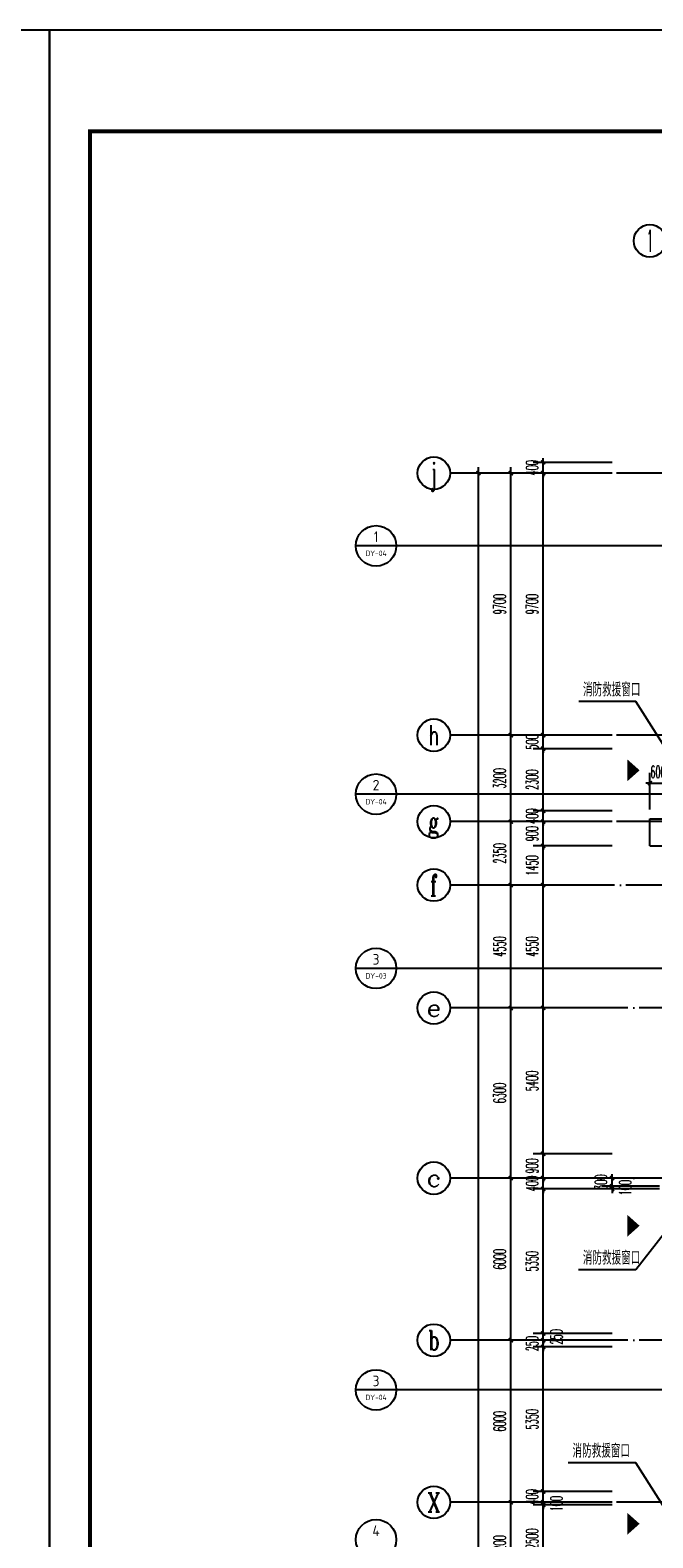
# Model space of a CAD drawing. Extents: x 1779708 to 7299578, y -1121471 to 88434.
# Tile 436 of 656: x 4677972 to 4701026, y -962260 to -906442. Entities that reach past the tile are written whole.
import ezdxf
from ezdxf.enums import TextEntityAlignment as Align

# ---------------------------------------------------------------- set-up
doc = ezdxf.new("R2010")
doc.units = 0
doc.header["$LTSCALE"] = 1000
doc.header["$MEASUREMENT"] = 0
doc.linetypes.add('DOTE', pattern=[2.42, 2, -0.2, 0.02, -0.2])
doc.layers.get('0').update_dxf_attribs({"linetype": 'CONTINUOUS'})
doc.layers.get('Defpoints').update_dxf_attribs({"linetype": 'CONTINUOUS'})
for name, color, linetype in [('AXIS', 3, 'CONTINUOUS'), ('AXIS_TEXT', 7, 'CONTINUOUS'), ('DIM_IDEN', 3, 'CONTINUOUS'), ('DIM_LEAD', 3, 'CONTINUOUS'), ('DOTE', 1, 'DOTE'), ('GGSignatureLayer', 7, 'CONTINUOUS'), ('PUB_DIM', 3, 'CONTINUOUS'), ('PUB_TEXT', 7, 'CONTINUOUS'), ('PUB_TITLE', 4, 'CONTINUOUS'), ('WALL', 255, 'CONTINUOUS'), ('修改', 6, 'CONTINUOUS')]:
    doc.layers.add(name, color=color, linetype=linetype)
doc.styles.add('_TCH_AXIS', font='COMPLEX', dxfattribs={"bigfont": 'GBCBIG'})
doc.styles.add('_TCH_DIM', font='SIMPLEX.shx', dxfattribs={"width": 0.7, "bigfont": 'GBCBIG.shx'})
doc.styles.add('_TCH_DIM_T3', font='SIMPLEX.shx', dxfattribs={"width": 0.494118, "bigfont": 'GBCBIG.shx'})
doc.styles.add('COMPLEX', font='COMPLEX')
doc.styles.get("Standard").update_dxf_attribs({"font": 'GBENOR', "bigfont": 'GBCBIG'})
doc.dimstyles.new('_TCH_ARCH&&150', dxfattribs={"dimtxt": 446.25, "dimasz": 150, "dimexe": 375, "dimexo": 450, "dimgap": 189.375, "dimtad": 1, "dimdec": 0, "dimzin": 0, "dimdsep": 46, "dimtxsty": '_TCH_DIM_T3', "dimblk": 'ARCHTICK', "dimcen": 0.09, "dimdle": 225, "dimclrt": 7, "dimazin": 2, "dimtfac": 1, "dimtdec": 0, "dimtix": 1, "dimtmove": 2, "dimatfit": 3, "dimfxl": 250, "dimtolj": 1, "dimtzin": 0, "dimarcsym": 0})

# ---------------------------------------------------------------- blocks, each defined once
blk = doc.blocks.new('A$C36B43F05')
at = {"layer": 'PUB_TITLE'}
blk.add_lwpolyline([(0, 0), (126150, 0), (126150, 178350), (0, 178350)], close=True, dxfattribs=at)
at = {"layer": 'PUB_TITLE', "const_width": 150}
blk.add_lwpolyline([(1500, 1500), (124650, 1500), (124650, 174600), (1500, 174600)], close=True, dxfattribs=at)
blk = doc.blocks.new('_AXISO')
blk.add_circle((0, 0), 0.5)
at = {"layer": 'AXIS_TEXT', "style": 'COMPLEX', "width": 1.041667}
blk.add_attdef('A', text='', height=0.56, dxfattribs=at).set_placement((-0.25, -0.28), (0.25, -0.28), align=Align.FIT)
blk = doc.blocks.new('_ArchTick')
at = {"color": 0, "linetype": 'ByBlock', "const_width": 0.4}
blk.add_lwpolyline([(-0.5, -0.5), (0.5, 0.5)], dxfattribs=at)
blk = doc.blocks.new('*D6838')
at = {"layer": 'AXIS', "color": 0, "lineweight": -2, "transparency": 16777216}
for p, q in [((2250, 8975), (2250, 147425)), ((6750, 147200), (1875, 147200)), ((6750, 9200), (1875, 9200))]:
    blk.add_line(p, q, dxfattribs=at)
at = {"layer": 'Defpoints', "color": 0, "transparency": 16777216}
for p in [(2250, 147200), (7200, 147200), (7200, 9200)]:
    blk.add_point(p, dxfattribs=at)
at = {"layer": 'AXIS', "color": 0, "lineweight": -2, "transparency": 16777216, "xscale": 150, "yscale": 150, "zscale": 150}
for p, rotation in [((2250, 147200), 90), ((2250, 9200), 270)]:
    blk.add_blockref('_ArchTick', p, dxfattribs=dict(at, rotation=rotation))
at = {"layer": 'AXIS', "color": 7, "transparency": 16777216, "insert": (1838, 78200), "char_height": 446.2, "attachment_point": 5, "rotation": 90, "style": '_TCH_DIM_T3'}
blk.add_mtext('\\A1;138000', dxfattribs=at)
blk = doc.blocks.new('*D6856')
at = {"layer": 'AXIS', "color": 0, "lineweight": -2, "transparency": 16777216}
for p, q in [((6750, 109100), (3075, 109100)), ((3450, 105675), (3450, 109325)), ((6750, 105900), (3075, 105900))]:
    blk.add_line(p, q, dxfattribs=at)
at = {"layer": 'Defpoints', "color": 0, "transparency": 16777216}
for p in [(3450, 109100), (7200, 109100), (7200, 105900)]:
    blk.add_point(p, dxfattribs=at)
at = {"layer": 'AXIS', "color": 0, "lineweight": -2, "transparency": 16777216, "xscale": 150, "yscale": 150, "zscale": 150}
for p, rotation in [((3450, 109100), 90), ((3450, 105900), 270)]:
    blk.add_blockref('_ArchTick', p, dxfattribs=dict(at, rotation=rotation))
at = {"layer": 'AXIS', "color": 7, "transparency": 16777216, "insert": (3038, 107500), "char_height": 446.2, "attachment_point": 5, "rotation": 90, "style": '_TCH_DIM_T3'}
blk.add_mtext('\\A1;3200', dxfattribs=at)
blk = doc.blocks.new('*D6857')
at = {"layer": 'AXIS', "color": 0, "lineweight": -2, "transparency": 16777216}
for p, q in [((6750, 115100), (3075, 115100)), ((3450, 108875), (3450, 115325)), ((6750, 109100), (3075, 109100))]:
    blk.add_line(p, q, dxfattribs=at)
at = {"layer": 'Defpoints', "color": 0, "transparency": 16777216}
for p in [(3450, 115100), (7200, 115100), (7200, 109100)]:
    blk.add_point(p, dxfattribs=at)
at = {"layer": 'AXIS', "color": 0, "lineweight": -2, "transparency": 16777216, "xscale": 150, "yscale": 150, "zscale": 150}
for p, rotation in [((3450, 115100), 90), ((3450, 109100), 270)]:
    blk.add_blockref('_ArchTick', p, dxfattribs=dict(at, rotation=rotation))
at = {"layer": 'AXIS', "color": 7, "transparency": 16777216, "insert": (3038, 112100), "char_height": 446.2, "attachment_point": 5, "rotation": 90, "style": '_TCH_DIM_T3'}
blk.add_mtext('\\A1;6000', dxfattribs=at)
blk = doc.blocks.new('*D6858')
at = {"layer": 'AXIS', "color": 0, "lineweight": -2, "transparency": 16777216}
for p, q in [((3450, 114875), (3450, 121325)), ((6750, 121100), (3075, 121100)), ((6750, 115100), (3075, 115100))]:
    blk.add_line(p, q, dxfattribs=at)
at = {"layer": 'Defpoints', "color": 0, "transparency": 16777216}
for p in [(3450, 121100), (7200, 121100), (7200, 115100)]:
    blk.add_point(p, dxfattribs=at)
at = {"layer": 'AXIS', "color": 0, "lineweight": -2, "transparency": 16777216, "xscale": 150, "yscale": 150, "zscale": 150}
for p, rotation in [((3450, 121100), 90), ((3450, 115100), 270)]:
    blk.add_blockref('_ArchTick', p, dxfattribs=dict(at, rotation=rotation))
at = {"layer": 'AXIS', "color": 7, "transparency": 16777216, "insert": (3038, 118100), "char_height": 446.2, "attachment_point": 5, "rotation": 90, "style": '_TCH_DIM_T3'}
blk.add_mtext('\\A1;6000', dxfattribs=at)
blk = doc.blocks.new('*D6859')
at = {"layer": 'AXIS', "color": 0, "lineweight": -2, "transparency": 16777216}
for p, q in [((6750, 127400), (3075, 127400)), ((3450, 120875), (3450, 127625)), ((6750, 121100), (3075, 121100))]:
    blk.add_line(p, q, dxfattribs=at)
at = {"layer": 'Defpoints', "color": 0, "transparency": 16777216}
for p in [(3450, 127400), (7200, 127400), (7200, 121100)]:
    blk.add_point(p, dxfattribs=at)
at = {"layer": 'AXIS', "color": 0, "lineweight": -2, "transparency": 16777216, "xscale": 150, "yscale": 150, "zscale": 150}
for p, rotation in [((3450, 127400), 90), ((3450, 121100), 270)]:
    blk.add_blockref('_ArchTick', p, dxfattribs=dict(at, rotation=rotation))
at = {"layer": 'AXIS', "color": 7, "transparency": 16777216, "insert": (3038, 124250), "char_height": 446.2, "attachment_point": 5, "rotation": 90, "style": '_TCH_DIM_T3'}
blk.add_mtext('\\A1;6300', dxfattribs=at)
blk = doc.blocks.new('*D6860')
at = {"layer": 'AXIS', "color": 0, "lineweight": -2, "transparency": 16777216}
for p, q in [((6750, 131950), (3075, 131950)), ((3450, 127175), (3450, 132175)), ((6750, 127400), (3075, 127400))]:
    blk.add_line(p, q, dxfattribs=at)
at = {"layer": 'Defpoints', "color": 0, "transparency": 16777216}
for p in [(3450, 131950), (7200, 131950), (7200, 127400)]:
    blk.add_point(p, dxfattribs=at)
at = {"layer": 'AXIS', "color": 0, "lineweight": -2, "transparency": 16777216, "xscale": 150, "yscale": 150, "zscale": 150}
for p, rotation in [((3450, 131950), 90), ((3450, 127400), 270)]:
    blk.add_blockref('_ArchTick', p, dxfattribs=dict(at, rotation=rotation))
at = {"layer": 'AXIS', "color": 7, "transparency": 16777216, "insert": (3038, 129675), "char_height": 446.2, "attachment_point": 5, "rotation": 90, "style": '_TCH_DIM_T3'}
blk.add_mtext('\\A1;4550', dxfattribs=at)
blk = doc.blocks.new('*D6861')
at = {"layer": 'AXIS', "color": 0, "lineweight": -2, "transparency": 16777216}
for p, q in [((3450, 131725), (3450, 134525)), ((6750, 134300), (3075, 134300)), ((6750, 131950), (3075, 131950))]:
    blk.add_line(p, q, dxfattribs=at)
at = {"layer": 'Defpoints', "color": 0, "transparency": 16777216}
for p in [(3450, 134300), (7200, 134300), (7200, 131950)]:
    blk.add_point(p, dxfattribs=at)
at = {"layer": 'AXIS', "color": 0, "lineweight": -2, "transparency": 16777216, "xscale": 150, "yscale": 150, "zscale": 150}
for p, rotation in [((3450, 134300), 90), ((3450, 131950), 270)]:
    blk.add_blockref('_ArchTick', p, dxfattribs=dict(at, rotation=rotation))
at = {"layer": 'AXIS', "color": 7, "transparency": 16777216, "insert": (3038, 133125), "char_height": 446.2, "attachment_point": 5, "rotation": 90, "style": '_TCH_DIM_T3'}
blk.add_mtext('\\A1;2350', dxfattribs=at)
blk = doc.blocks.new('*D6862')
at = {"layer": 'AXIS', "color": 0, "lineweight": -2, "transparency": 16777216}
for p, q in [((6750, 137500), (3075, 137500)), ((3450, 134075), (3450, 137725)), ((6750, 134300), (3075, 134300))]:
    blk.add_line(p, q, dxfattribs=at)
at = {"layer": 'Defpoints', "color": 0, "transparency": 16777216}
for p in [(3450, 137500), (7200, 137500), (7200, 134300)]:
    blk.add_point(p, dxfattribs=at)
at = {"layer": 'AXIS', "color": 0, "lineweight": -2, "transparency": 16777216, "xscale": 150, "yscale": 150, "zscale": 150}
for p, rotation in [((3450, 137500), 90), ((3450, 134300), 270)]:
    blk.add_blockref('_ArchTick', p, dxfattribs=dict(at, rotation=rotation))
at = {"layer": 'AXIS', "color": 7, "transparency": 16777216, "insert": (3038, 135900), "char_height": 446.2, "attachment_point": 5, "rotation": 90, "style": '_TCH_DIM_T3'}
blk.add_mtext('\\A1;3200', dxfattribs=at)
blk = doc.blocks.new('*D6863')
at = {"layer": 'AXIS', "color": 0, "lineweight": -2, "transparency": 16777216}
for p, q in [((3450, 137275), (3450, 147425)), ((6750, 147200), (3075, 147200)), ((6750, 137500), (3075, 137500))]:
    blk.add_line(p, q, dxfattribs=at)
at = {"layer": 'Defpoints', "color": 0, "transparency": 16777216}
for p in [(3450, 147200), (7200, 147200), (7200, 137500)]:
    blk.add_point(p, dxfattribs=at)
at = {"layer": 'AXIS', "color": 0, "lineweight": -2, "transparency": 16777216, "xscale": 150, "yscale": 150, "zscale": 150}
for p, rotation in [((3450, 147200), 90), ((3450, 137500), 270)]:
    blk.add_blockref('_ArchTick', p, dxfattribs=dict(at, rotation=rotation))
at = {"layer": 'AXIS', "color": 7, "transparency": 16777216, "insert": (3038, 142350), "char_height": 446.2, "attachment_point": 5, "rotation": 90, "style": '_TCH_DIM_T3'}
blk.add_mtext('\\A1;9700', dxfattribs=at)
blk = doc.blocks.new('*D5550')
at = {"layer": 'Defpoints', "color": 0, "transparency": 16777216}
for p in [(4701517, -934317), (4700917, -935743), (4701517, -935743)]:
    blk.add_point(p, dxfattribs=at)
at = {"layer": 'PUB_DIM', "color": 0, "lineweight": -2, "transparency": 16777216}
for p, q in [((4700917, -934317), (4700767, -934317)), ((4700917, -935293), (4700917, -933942)), ((4700917, -934317), (4701517, -934317)), ((4701517, -935293), (4701517, -933942)), ((4701517, -934317), (4701667, -934317))]:
    blk.add_line(p, q, dxfattribs=at)
at = {"layer": 'PUB_DIM', "color": 0, "lineweight": -2, "transparency": 16777216, "xscale": 150, "yscale": 150, "zscale": 150}
blk.add_blockref('_ArchTick', (4700917, -934317), dxfattribs=at)
at = {"layer": 'PUB_DIM', "color": 0, "lineweight": -2, "transparency": 16777216, "xscale": 150, "yscale": 150, "zscale": 150, "rotation": 180}
blk.add_blockref('_ArchTick', (4701517, -934317), dxfattribs=at)
at = {"layer": 'PUB_DIM', "color": 7, "transparency": 16777216, "insert": (4701217, -933905), "char_height": 446.2, "attachment_point": 5, "style": '_TCH_DIM_T3'}
blk.add_mtext('\\A1;600', dxfattribs=at)
blk = doc.blocks.new('*D5645')
at = {"layer": 'Defpoints', "color": 0, "transparency": 16777216}
for p in [(4696967, -922443), (4699967, -922443), (4699967, -922843)]:
    blk.add_point(p, dxfattribs=at)
at = {"layer": 'PUB_DIM', "color": 0, "lineweight": -2, "transparency": 16777216}
for p, q in [((4699517, -922443), (4696592, -922443)), ((4696967, -922443), (4696967, -922293)), ((4696967, -922843), (4696967, -922443)), ((4699517, -922843), (4696592, -922843)), ((4696967, -922843), (4696967, -922993))]:
    blk.add_line(p, q, dxfattribs=at)
at = {"layer": 'PUB_DIM', "color": 0, "lineweight": -2, "transparency": 16777216, "xscale": 150, "yscale": 150, "zscale": 150}
for p, rotation in [((4696967, -922443), 270), ((4696967, -922843), 90)]:
    blk.add_blockref('_ArchTick', p, dxfattribs=dict(at, rotation=rotation))
at = {"layer": 'PUB_DIM', "color": 7, "transparency": 16777216, "insert": (4696555, -922643), "char_height": 446.2, "attachment_point": 5, "rotation": 90, "style": '_TCH_DIM_T3'}
blk.add_mtext('\\A1;400', dxfattribs=at)
blk = doc.blocks.new('*D5646')
at = {"layer": 'Defpoints', "color": 0, "transparency": 16777216}
for p in [(4696967, -922843), (4699967, -922843), (4699967, -932543)]:
    blk.add_point(p, dxfattribs=at)
at = {"layer": 'PUB_DIM', "color": 0, "lineweight": -2, "transparency": 16777216}
for p, q in [((4696967, -932768), (4696967, -922618)), ((4699517, -922843), (4696592, -922843)), ((4699517, -932543), (4696592, -932543))]:
    blk.add_line(p, q, dxfattribs=at)
at = {"layer": 'PUB_DIM', "color": 0, "lineweight": -2, "transparency": 16777216, "xscale": 150, "yscale": 150, "zscale": 150}
for p, rotation in [((4696967, -922843), 90), ((4696967, -932543), 270)]:
    blk.add_blockref('_ArchTick', p, dxfattribs=dict(at, rotation=rotation))
at = {"layer": 'PUB_DIM', "color": 7, "transparency": 16777216, "insert": (4696555, -927693), "char_height": 446.2, "attachment_point": 5, "rotation": 90, "style": '_TCH_DIM_T3'}
blk.add_mtext('\\A1;9700', dxfattribs=at)
blk = doc.blocks.new('*D5647')
at = {"layer": 'Defpoints', "color": 0, "transparency": 16777216}
for p in [(4696967, -932543), (4699967, -932543), (4699967, -933043)]:
    blk.add_point(p, dxfattribs=at)
at = {"layer": 'PUB_DIM', "color": 0, "lineweight": -2, "transparency": 16777216}
for p, q in [((4699517, -932543), (4696592, -932543)), ((4696967, -932543), (4696967, -932393)), ((4696967, -933043), (4696967, -932543)), ((4699517, -933043), (4696592, -933043)), ((4696967, -933043), (4696967, -933193))]:
    blk.add_line(p, q, dxfattribs=at)
at = {"layer": 'PUB_DIM', "color": 0, "lineweight": -2, "transparency": 16777216, "xscale": 150, "yscale": 150, "zscale": 150}
for p, rotation in [((4696967, -932543), 270), ((4696967, -933043), 90)]:
    blk.add_blockref('_ArchTick', p, dxfattribs=dict(at, rotation=rotation))
at = {"layer": 'PUB_DIM', "color": 7, "transparency": 16777216, "insert": (4696555, -932793), "char_height": 446.2, "attachment_point": 5, "rotation": 90, "style": '_TCH_DIM_T3'}
blk.add_mtext('\\A1;500', dxfattribs=at)
blk = doc.blocks.new('*D5648')
at = {"layer": 'Defpoints', "color": 0, "transparency": 16777216}
for p in [(4696967, -933043), (4699967, -933043), (4699967, -935343)]:
    blk.add_point(p, dxfattribs=at)
at = {"layer": 'PUB_DIM', "color": 0, "lineweight": -2, "transparency": 16777216}
for p, q in [((4699517, -933043), (4696592, -933043)), ((4696967, -935568), (4696967, -932818)), ((4699517, -935343), (4696592, -935343))]:
    blk.add_line(p, q, dxfattribs=at)
at = {"layer": 'PUB_DIM', "color": 0, "lineweight": -2, "transparency": 16777216, "xscale": 150, "yscale": 150, "zscale": 150}
for p, rotation in [((4696967, -933043), 90), ((4696967, -935343), 270)]:
    blk.add_blockref('_ArchTick', p, dxfattribs=dict(at, rotation=rotation))
at = {"layer": 'PUB_DIM', "color": 7, "transparency": 16777216, "insert": (4696555, -934193), "char_height": 446.2, "attachment_point": 5, "rotation": 90, "style": '_TCH_DIM_T3'}
blk.add_mtext('\\A1;2300', dxfattribs=at)
blk = doc.blocks.new('*D5649')
at = {"layer": 'Defpoints', "color": 0, "transparency": 16777216}
for p in [(4696967, -935343), (4699967, -935343), (4699967, -935743)]:
    blk.add_point(p, dxfattribs=at)
at = {"layer": 'PUB_DIM', "color": 0, "lineweight": -2, "transparency": 16777216}
for p, q in [((4699517, -935343), (4696592, -935343)), ((4696967, -935343), (4696967, -935193)), ((4696967, -935743), (4696967, -935343)), ((4699517, -935743), (4696592, -935743)), ((4696967, -935743), (4696967, -935893))]:
    blk.add_line(p, q, dxfattribs=at)
at = {"layer": 'PUB_DIM', "color": 0, "lineweight": -2, "transparency": 16777216, "xscale": 150, "yscale": 150, "zscale": 150}
for p, rotation in [((4696967, -935343), 270), ((4696967, -935743), 90)]:
    blk.add_blockref('_ArchTick', p, dxfattribs=dict(at, rotation=rotation))
at = {"layer": 'PUB_DIM', "color": 7, "transparency": 16777216, "insert": (4696555, -935543), "char_height": 446.2, "attachment_point": 5, "rotation": 90, "style": '_TCH_DIM_T3'}
blk.add_mtext('\\A1;400', dxfattribs=at)
blk = doc.blocks.new('*D5650')
at = {"layer": 'Defpoints', "color": 0, "transparency": 16777216}
for p in [(4696967, -935743), (4699967, -935743), (4699967, -936643)]:
    blk.add_point(p, dxfattribs=at)
at = {"layer": 'PUB_DIM', "color": 0, "lineweight": -2, "transparency": 16777216}
for p, q in [((4699517, -935743), (4696592, -935743)), ((4696967, -935743), (4696967, -935593)), ((4696967, -936643), (4696967, -935743)), ((4699517, -936643), (4696592, -936643)), ((4696967, -936643), (4696967, -936793))]:
    blk.add_line(p, q, dxfattribs=at)
at = {"layer": 'PUB_DIM', "color": 0, "lineweight": -2, "transparency": 16777216, "xscale": 150, "yscale": 150, "zscale": 150}
for p, rotation in [((4696967, -935743), 270), ((4696967, -936643), 90)]:
    blk.add_blockref('_ArchTick', p, dxfattribs=dict(at, rotation=rotation))
at = {"layer": 'PUB_DIM', "color": 7, "transparency": 16777216, "insert": (4696555, -936193), "char_height": 446.2, "attachment_point": 5, "rotation": 90, "style": '_TCH_DIM_T3'}
blk.add_mtext('\\A1;900', dxfattribs=at)
blk = doc.blocks.new('*D5651')
at = {"layer": 'Defpoints', "color": 0, "transparency": 16777216}
for p in [(4696967, -936643), (4699967, -936643), (4699967, -938093)]:
    blk.add_point(p, dxfattribs=at)
at = {"layer": 'PUB_DIM', "color": 0, "lineweight": -2, "transparency": 16777216}
for p, q in [((4696967, -938318), (4696967, -936418)), ((4699517, -936643), (4696592, -936643)), ((4699517, -938093), (4696592, -938093))]:
    blk.add_line(p, q, dxfattribs=at)
at = {"layer": 'PUB_DIM', "color": 0, "lineweight": -2, "transparency": 16777216, "xscale": 150, "yscale": 150, "zscale": 150}
for p, rotation in [((4696967, -936643), 90), ((4696967, -938093), 270)]:
    blk.add_blockref('_ArchTick', p, dxfattribs=dict(at, rotation=rotation))
at = {"layer": 'PUB_DIM', "color": 7, "transparency": 16777216, "insert": (4696555, -937368), "char_height": 446.2, "attachment_point": 5, "rotation": 90, "style": '_TCH_DIM_T3'}
blk.add_mtext('\\A1;1450', dxfattribs=at)
blk = doc.blocks.new('*D5652')
at = {"layer": 'Defpoints', "color": 0, "transparency": 16777216}
for p in [(4696967, -938093), (4699967, -938093), (4699967, -942643)]:
    blk.add_point(p, dxfattribs=at)
at = {"layer": 'PUB_DIM', "color": 0, "lineweight": -2, "transparency": 16777216}
for p, q in [((4699517, -938093), (4696592, -938093)), ((4696967, -942868), (4696967, -937868)), ((4699517, -942643), (4696592, -942643))]:
    blk.add_line(p, q, dxfattribs=at)
at = {"layer": 'PUB_DIM', "color": 0, "lineweight": -2, "transparency": 16777216, "xscale": 150, "yscale": 150, "zscale": 150}
for p, rotation in [((4696967, -938093), 90), ((4696967, -942643), 270)]:
    blk.add_blockref('_ArchTick', p, dxfattribs=dict(at, rotation=rotation))
at = {"layer": 'PUB_DIM', "color": 7, "transparency": 16777216, "insert": (4696555, -940368), "char_height": 446.2, "attachment_point": 5, "rotation": 90, "style": '_TCH_DIM_T3'}
blk.add_mtext('\\A1;4550', dxfattribs=at)
blk = doc.blocks.new('*D5653')
at = {"layer": 'Defpoints', "color": 0, "transparency": 16777216}
for p in [(4696967, -942643), (4699967, -942643), (4699967, -948043)]:
    blk.add_point(p, dxfattribs=at)
at = {"layer": 'PUB_DIM', "color": 0, "lineweight": -2, "transparency": 16777216}
for p, q in [((4699517, -942643), (4696592, -942643)), ((4696967, -948268), (4696967, -942418)), ((4699517, -948043), (4696592, -948043))]:
    blk.add_line(p, q, dxfattribs=at)
at = {"layer": 'PUB_DIM', "color": 0, "lineweight": -2, "transparency": 16777216, "xscale": 150, "yscale": 150, "zscale": 150}
for p, rotation in [((4696967, -942643), 90), ((4696967, -948043), 270)]:
    blk.add_blockref('_ArchTick', p, dxfattribs=dict(at, rotation=rotation))
at = {"layer": 'PUB_DIM', "color": 7, "transparency": 16777216, "insert": (4696555, -945343), "char_height": 446.2, "attachment_point": 5, "rotation": 90, "style": '_TCH_DIM_T3'}
blk.add_mtext('\\A1;5400', dxfattribs=at)
blk = doc.blocks.new('*D5654')
at = {"layer": 'Defpoints', "color": 0, "transparency": 16777216}
for p in [(4696967, -948043), (4699967, -948043), (4699967, -948943)]:
    blk.add_point(p, dxfattribs=at)
at = {"layer": 'PUB_DIM', "color": 0, "lineweight": -2, "transparency": 16777216}
for p, q in [((4699517, -948043), (4696592, -948043)), ((4696967, -948043), (4696967, -947893)), ((4696967, -948943), (4696967, -948043)), ((4699517, -948943), (4696592, -948943)), ((4696967, -948943), (4696967, -949093))]:
    blk.add_line(p, q, dxfattribs=at)
at = {"layer": 'PUB_DIM', "color": 0, "lineweight": -2, "transparency": 16777216, "xscale": 150, "yscale": 150, "zscale": 150}
for p, rotation in [((4696967, -948043), 270), ((4696967, -948943), 90)]:
    blk.add_blockref('_ArchTick', p, dxfattribs=dict(at, rotation=rotation))
at = {"layer": 'PUB_DIM', "color": 7, "transparency": 16777216, "insert": (4696555, -948493), "char_height": 446.2, "attachment_point": 5, "rotation": 90, "style": '_TCH_DIM_T3'}
blk.add_mtext('\\A1;900', dxfattribs=at)
blk = doc.blocks.new('*D5655')
at = {"layer": 'Defpoints', "color": 0, "transparency": 16777216}
for p in [(4696967, -948943), (4699967, -948943), (4699967, -949343)]:
    blk.add_point(p, dxfattribs=at)
at = {"layer": 'PUB_DIM', "color": 0, "lineweight": -2, "transparency": 16777216}
for p, q in [((4696967, -948943), (4696967, -948793)), ((4699517, -948943), (4696592, -948943)), ((4699517, -949343), (4696592, -949343)), ((4696967, -949343), (4696967, -948943)), ((4696967, -949343), (4696967, -949493))]:
    blk.add_line(p, q, dxfattribs=at)
at = {"layer": 'PUB_DIM', "color": 0, "lineweight": -2, "transparency": 16777216, "xscale": 150, "yscale": 150, "zscale": 150}
for p, rotation in [((4696967, -948943), 270), ((4696967, -949343), 90)]:
    blk.add_blockref('_ArchTick', p, dxfattribs=dict(at, rotation=rotation))
at = {"layer": 'PUB_DIM', "color": 7, "transparency": 16777216, "insert": (4696555, -949143), "char_height": 446.2, "attachment_point": 5, "rotation": 90, "style": '_TCH_DIM_T3'}
blk.add_mtext('\\A1;400', dxfattribs=at)
blk = doc.blocks.new('*D5656')
at = {"layer": 'Defpoints', "color": 0, "transparency": 16777216}
for p in [(4696967, -949343), (4699967, -949343), (4699967, -954693)]:
    blk.add_point(p, dxfattribs=at)
at = {"layer": 'PUB_DIM', "color": 0, "lineweight": -2, "transparency": 16777216}
for p, q in [((4699517, -949343), (4696592, -949343)), ((4696967, -954918), (4696967, -949118)), ((4699517, -954693), (4696592, -954693))]:
    blk.add_line(p, q, dxfattribs=at)
at = {"layer": 'PUB_DIM', "color": 0, "lineweight": -2, "transparency": 16777216, "xscale": 150, "yscale": 150, "zscale": 150}
for p, rotation in [((4696967, -949343), 90), ((4696967, -954693), 270)]:
    blk.add_blockref('_ArchTick', p, dxfattribs=dict(at, rotation=rotation))
at = {"layer": 'PUB_DIM', "color": 7, "transparency": 16777216, "insert": (4696555, -952018), "char_height": 446.2, "attachment_point": 5, "rotation": 90, "style": '_TCH_DIM_T3'}
blk.add_mtext('\\A1;5350', dxfattribs=at)
blk = doc.blocks.new('*D5657')
at = {"layer": 'Defpoints', "color": 0, "transparency": 16777216}
for p in [(4696967, -954693), (4699967, -954693), (4699967, -954943)]:
    blk.add_point(p, dxfattribs=at)
at = {"layer": 'PUB_DIM', "color": 0, "lineweight": -2, "transparency": 16777216}
for p, q in [((4699517, -954693), (4696592, -954693)), ((4699517, -954943), (4696592, -954943)), ((4696967, -954693), (4696967, -954543)), ((4696967, -954943), (4696967, -954693)), ((4696967, -954943), (4696967, -955093))]:
    blk.add_line(p, q, dxfattribs=at)
at = {"layer": 'PUB_DIM', "color": 0, "lineweight": -2, "transparency": 16777216, "xscale": 150, "yscale": 150, "zscale": 150}
for p, rotation in [((4696967, -954693), 270), ((4696967, -954943), 90)]:
    blk.add_blockref('_ArchTick', p, dxfattribs=dict(at, rotation=rotation))
at = {"layer": 'PUB_DIM', "color": 7, "transparency": 16777216, "insert": (4697455, -954818), "char_height": 446.2, "attachment_point": 5, "rotation": 90, "style": '_TCH_DIM_T3'}
blk.add_mtext('\\A1;250', dxfattribs=at)
blk = doc.blocks.new('*D5658')
at = {"layer": 'Defpoints', "color": 0, "transparency": 16777216}
for p in [(4696967, -954943), (4699967, -954943), (4699967, -955193)]:
    blk.add_point(p, dxfattribs=at)
at = {"layer": 'PUB_DIM', "color": 0, "lineweight": -2, "transparency": 16777216}
for p, q in [((4699517, -954943), (4696592, -954943)), ((4696967, -954943), (4696967, -954793)), ((4696967, -955193), (4696967, -954943)), ((4699517, -955193), (4696592, -955193)), ((4696967, -955193), (4696967, -955343))]:
    blk.add_line(p, q, dxfattribs=at)
at = {"layer": 'PUB_DIM', "color": 0, "lineweight": -2, "transparency": 16777216, "xscale": 150, "yscale": 150, "zscale": 150}
for p, rotation in [((4696967, -954943), 270), ((4696967, -955193), 90)]:
    blk.add_blockref('_ArchTick', p, dxfattribs=dict(at, rotation=rotation))
at = {"layer": 'PUB_DIM', "color": 7, "transparency": 16777216, "insert": (4696555, -955068), "char_height": 446.2, "attachment_point": 5, "rotation": 90, "style": '_TCH_DIM_T3'}
blk.add_mtext('\\A1;250', dxfattribs=at)
blk = doc.blocks.new('*D5659')
at = {"layer": 'Defpoints', "color": 0, "transparency": 16777216}
for p in [(4696967, -955193), (4699967, -955193), (4699967, -960543)]:
    blk.add_point(p, dxfattribs=at)
at = {"layer": 'PUB_DIM', "color": 0, "lineweight": -2, "transparency": 16777216}
for p, q in [((4696967, -960768), (4696967, -954968)), ((4699517, -955193), (4696592, -955193)), ((4699517, -960543), (4696592, -960543))]:
    blk.add_line(p, q, dxfattribs=at)
at = {"layer": 'PUB_DIM', "color": 0, "lineweight": -2, "transparency": 16777216, "xscale": 150, "yscale": 150, "zscale": 150}
for p, rotation in [((4696967, -955193), 90), ((4696967, -960543), 270)]:
    blk.add_blockref('_ArchTick', p, dxfattribs=dict(at, rotation=rotation))
at = {"layer": 'PUB_DIM', "color": 7, "transparency": 16777216, "insert": (4696555, -957868), "char_height": 446.2, "attachment_point": 5, "rotation": 90, "style": '_TCH_DIM_T3'}
blk.add_mtext('\\A1;5350', dxfattribs=at)
blk = doc.blocks.new('*D5660')
at = {"layer": 'Defpoints', "color": 0, "transparency": 16777216}
for p in [(4696967, -960543), (4699967, -960543), (4699967, -960943)]:
    blk.add_point(p, dxfattribs=at)
at = {"layer": 'PUB_DIM', "color": 0, "lineweight": -2, "transparency": 16777216}
for p, q in [((4699517, -960543), (4696592, -960543)), ((4696967, -960543), (4696967, -960393)), ((4696967, -960943), (4696967, -960543)), ((4699517, -960943), (4696592, -960943)), ((4696967, -960943), (4696967, -961093))]:
    blk.add_line(p, q, dxfattribs=at)
at = {"layer": 'PUB_DIM', "color": 0, "lineweight": -2, "transparency": 16777216, "xscale": 150, "yscale": 150, "zscale": 150}
for p, rotation in [((4696967, -960543), 270), ((4696967, -960943), 90)]:
    blk.add_blockref('_ArchTick', p, dxfattribs=dict(at, rotation=rotation))
at = {"layer": 'PUB_DIM', "color": 7, "transparency": 16777216, "insert": (4696555, -960743), "char_height": 446.2, "attachment_point": 5, "rotation": 90, "style": '_TCH_DIM_T3'}
blk.add_mtext('\\A1;400', dxfattribs=at)
blk = doc.blocks.new('*D5661')
at = {"layer": 'Defpoints', "color": 0, "transparency": 16777216}
for p in [(4696967, -960943), (4699967, -960943), (4699967, -961043)]:
    blk.add_point(p, dxfattribs=at)
at = {"layer": 'PUB_DIM', "color": 0, "lineweight": -2, "transparency": 16777216}
for p, q in [((4699517, -960943), (4696592, -960943)), ((4699517, -961043), (4696592, -961043)), ((4696967, -960943), (4696967, -960793)), ((4696967, -961043), (4696967, -960943)), ((4696967, -961043), (4696967, -961193))]:
    blk.add_line(p, q, dxfattribs=at)
at = {"layer": 'PUB_DIM', "color": 0, "lineweight": -2, "transparency": 16777216, "xscale": 150, "yscale": 150, "zscale": 150}
for p, rotation in [((4696967, -960943), 270), ((4696967, -961043), 90)]:
    blk.add_blockref('_ArchTick', p, dxfattribs=dict(at, rotation=rotation))
at = {"layer": 'PUB_DIM', "color": 7, "transparency": 16777216, "insert": (4697455, -960993), "char_height": 446.2, "attachment_point": 5, "rotation": 90, "style": '_TCH_DIM_T3'}
blk.add_mtext('\\A1;100', dxfattribs=at)
blk = doc.blocks.new('*D5662')
at = {"layer": 'Defpoints', "color": 0, "transparency": 16777216}
for p in [(4696967, -961043), (4699967, -961043), (4699967, -963543)]:
    blk.add_point(p, dxfattribs=at)
at = {"layer": 'PUB_DIM', "color": 0, "lineweight": -2, "transparency": 16777216}
for p, q in [((4699517, -961043), (4696592, -961043)), ((4696967, -963768), (4696967, -960818)), ((4699517, -963543), (4696592, -963543))]:
    blk.add_line(p, q, dxfattribs=at)
at = {"layer": 'PUB_DIM', "color": 0, "lineweight": -2, "transparency": 16777216, "xscale": 150, "yscale": 150, "zscale": 150}
for p, rotation in [((4696967, -961043), 90), ((4696967, -963543), 270)]:
    blk.add_blockref('_ArchTick', p, dxfattribs=dict(at, rotation=rotation))
at = {"layer": 'PUB_DIM', "color": 7, "transparency": 16777216, "insert": (4696555, -962293), "char_height": 446.2, "attachment_point": 5, "rotation": 90, "style": '_TCH_DIM_T3'}
blk.add_mtext('\\A1;2500', dxfattribs=at)
blk = doc.blocks.new('*D5987')
at = {"layer": 'Defpoints', "color": 0, "transparency": 16777216}
for p in [(4699517, -948943), (4701717, -948943), (4701717, -949243)]:
    blk.add_point(p, dxfattribs=at)
at = {"layer": 'PUB_DIM', "color": 0, "lineweight": -2, "transparency": 16777216}
for p, q in [((4699517, -948943), (4699517, -948793)), ((4701267, -948943), (4699142, -948943)), ((4701267, -949243), (4699142, -949243)), ((4699517, -949243), (4699517, -948943)), ((4699517, -949243), (4699517, -949393))]:
    blk.add_line(p, q, dxfattribs=at)
at = {"layer": 'PUB_DIM', "color": 0, "lineweight": -2, "transparency": 16777216, "xscale": 150, "yscale": 150, "zscale": 150}
for p, rotation in [((4699517, -948943), 270), ((4699517, -949243), 90)]:
    blk.add_blockref('_ArchTick', p, dxfattribs=dict(at, rotation=rotation))
at = {"layer": 'PUB_DIM', "color": 7, "transparency": 16777216, "insert": (4699105, -949093), "char_height": 446.2, "attachment_point": 5, "rotation": 90, "style": '_TCH_DIM_T3'}
blk.add_mtext('\\A1;300', dxfattribs=at)
blk = doc.blocks.new('*D5988')
at = {"layer": 'Defpoints', "color": 0, "transparency": 16777216}
for p in [(4699517, -949243), (4701717, -949243), (4701717, -949343)]:
    blk.add_point(p, dxfattribs=at)
at = {"layer": 'PUB_DIM', "color": 0, "lineweight": -2, "transparency": 16777216}
for p, q in [((4701267, -949243), (4699142, -949243)), ((4701267, -949343), (4699142, -949343)), ((4699517, -949243), (4699517, -949093)), ((4699517, -949343), (4699517, -949243)), ((4699517, -949343), (4699517, -949493))]:
    blk.add_line(p, q, dxfattribs=at)
at = {"layer": 'PUB_DIM', "color": 0, "lineweight": -2, "transparency": 16777216, "xscale": 150, "yscale": 150, "zscale": 150}
for p, rotation in [((4699517, -949243), 270), ((4699517, -949343), 90)]:
    blk.add_blockref('_ArchTick', p, dxfattribs=dict(at, rotation=rotation))
at = {"layer": 'PUB_DIM', "color": 7, "transparency": 16777216, "insert": (4700005, -949293), "char_height": 446.2, "attachment_point": 5, "rotation": 90, "style": '_TCH_DIM_T3'}
blk.add_mtext('\\A1;100', dxfattribs=at)
blk = doc.blocks.new('A$C159220C3')
at = {"layer": 'AXIS'}
for p, q in [((7200, 147200), (1200, 147200)), ((7200, 137500), (1200, 137500)), ((7200, 134300), (1200, 134300)), ((7200, 131950), (1200, 131950)), ((7200, 127400), (1200, 127400)), ((7200, 121100), (1200, 121100)), ((7200, 115100), (1200, 115100)), ((7200, 109100), (1200, 109100))]:
    blk.add_line(p, q, dxfattribs=at)
at = {"layer": 'DOTE'}
for p, q in [((86800, 147200), (7200, 147200)), ((86800, 137500), (7200, 137500)), ((86800, 134300), (7200, 134300)), ((36330, 131950), (7200, 131950)), ((34400, 127400), (7200, 127400)), ((34400, 121100), (7200, 121100)), ((34400, 115100), (7200, 115100)), ((86800, 109100), (7200, 109100))]:
    blk.add_line(p, q, dxfattribs=at)
at = {"layer": 'AXIS'}
ref = blk.add_blockref('_AXISO', (8600, 155800), dxfattribs=dict(at, xscale=1200, yscale=1200, zscale=1200))
ref.add_attrib('A', '1', dxfattribs={"layer": 'AXIS_TEXT', "height": 817.2, "style": '_TCH_AXIS', "width": 0.555556}).set_placement((8502.7, 155391.4), (8697.3, 155391.4), align=Align.FIT)
ref = blk.add_blockref('_AXISO', (600, 147200), dxfattribs=dict(at, xscale=1200, yscale=1200, zscale=1200))
ref.add_attrib('A', 'j', dxfattribs={"layer": 'AXIS_TEXT', "height": 821.4, "style": '_TCH_AXIS', "width": 0.75}).set_placement((512, 146789.3), (688, 146789.3), align=Align.FIT)
ref = blk.add_blockref('_AXISO', (600, 137500), dxfattribs=dict(at, xscale=1200, yscale=1200, zscale=1200))
ref.add_attrib('A', 'h', dxfattribs={"layer": 'AXIS_TEXT', "height": 744.1, "style": '_TCH_AXIS', "width": 0.611111}).set_placement((405.1, 137128), (794.9, 137128), align=Align.FIT)
ref = blk.add_blockref('_AXISO', (600, 134300), dxfattribs=dict(at, xscale=1200, yscale=1200, zscale=1200))
ref.add_attrib('A', 'g', dxfattribs={"layer": 'AXIS_TEXT', "height": 729.3, "style": '_TCH_AXIS', "width": 0.857143}).set_placement((391.6, 133935.3), (808.4, 133935.3), align=Align.FIT)
ref = blk.add_blockref('_AXISO', (600, 131950), dxfattribs=dict(at, xscale=1200, yscale=1200, zscale=1200))
ref.add_attrib('A', 'f', dxfattribs={"layer": 'AXIS_TEXT', "height": 785, "style": '_TCH_AXIS', "width": 0.888889}).set_placement((450.5, 131557.5), (749.5, 131557.5), align=Align.FIT)
ref = blk.add_blockref('_AXISO', (600, 127400), dxfattribs=dict(at, xscale=1200, yscale=1200, zscale=1200))
ref.add_attrib('A', 'e', dxfattribs={"layer": 'AXIS_TEXT', "height": 637.8, "style": '_TCH_AXIS', "width": 1.384615}).set_placement((326.7, 127081.1), (873.3, 127081.1), align=Align.FIT)
ref = blk.add_blockref('_AXISO', (600, 121100), dxfattribs=dict(at, xscale=1200, yscale=1200, zscale=1200))
ref.add_attrib('A', 'c', dxfattribs={"layer": 'AXIS_TEXT', "height": 637.8, "style": '_TCH_AXIS', "width": 1.384615}).set_placement((326.7, 120781.1), (873.3, 120781.1), align=Align.FIT)
ref = blk.add_blockref('_AXISO', (600, 115100), dxfattribs=dict(at, xscale=1200, yscale=1200, zscale=1200))
ref.add_attrib('A', 'b', dxfattribs={"layer": 'AXIS_TEXT', "height": 729.3, "style": '_TCH_AXIS', "width": 0.75}).set_placement((391.6, 114735.3), (808.4, 114735.3), align=Align.FIT)
ref = blk.add_blockref('_AXISO', (600, 109100), dxfattribs=dict(at, xscale=1200, yscale=1200, zscale=1200))
ref.add_attrib('A', 'X', dxfattribs={"layer": 'AXIS_TEXT', "height": 698.9, "style": '_TCH_AXIS', "width": 0.777778}).set_placement((367, 108750.5), (833, 108750.5), align=Align.FIT)
for p1, p2, distance, picture, middle in [((7200, 9200), (7200, 147200), 4950, '*D6838', (1837.5, 78200)), ((7200, 137500), (7200, 147200), 3750, '*D6863', (3037.5, 142350)), ((7200, 134300), (7200, 137500), 3750, '*D6862', (3037.5, 135900)), ((7200, 131950), (7200, 134300), 3750, '*D6861', (3037.5, 133125)), ((7200, 127400), (7200, 131950), 3750, '*D6860', (3037.5, 129675)), ((7200, 121100), (7200, 127400), 3750, '*D6859', (3037.5, 124250)), ((7200, 115100), (7200, 121100), 3750, '*D6858', (3037.5, 118100)), ((7200, 109100), (7200, 115100), 3750, '*D6857', (3037.5, 112100)), ((7200, 105900), (7200, 109100), 3750, '*D6856', (3037.5, 107500))]:
    dim = blk.add_aligned_dim(p1=p1, p2=p2, distance=distance, dimstyle='_TCH_ARCH&&150', dxfattribs=at)
    dim.commit()
    dim.dimension.update_dxf_attribs({"geometry": picture, "text_midpoint": middle})

msp = doc.modelspace()

# ---------------------------------------------------------------- linework, layer by layer
at = {"layer": 'DIM_IDEN'}
for p, q in [((4691528.4, -925535), (4690028.4, -925535)), ((4693066.7, -925535), (4691528.4, -925535)), ((4702432.7, -925535), (4693066.7, -925535)), ((4691528.4, -934729.2), (4690028.4, -934729.2)), ((4693066.7, -934729.2), (4691528.4, -934729.2)), ((4702432.7, -934729.2), (4693066.7, -934729.2)), ((4691528.4, -941177.2), (4690028.4, -941177.2)), ((4694144, -941177.2), (4691528.4, -941177.2)), ((4710505.1, -941177.2), (4694144, -941177.2)), ((4691528.4, -956784.5), (4690028.4, -956784.5)), ((4693066.7, -956784.5), (4691528.4, -956784.5)), ((4702432.7, -956784.5), (4693066.7, -956784.5))]:
    msp.add_line(p, q, dxfattribs=at)
for centre in [(4690778.4, -925535), (4690778.4, -934729.2), (4690778.4, -941177.2), (4690778.4, -956784.5), (4690778.4, -962329.3)]:
    msp.add_circle(centre, 750, dxfattribs=at)
at = {"layer": 'DIM_LEAD'}
for p, q in [((4700395.9, -931300.7), (4698282.2, -931300.7)), ((4701991.8, -933805.4), (4700395.9, -931300.7)), ((4701987.1, -950301), (4700391.2, -952336.4)), ((4700391.2, -952336.4), (4698277.5, -952336.4)), ((4700391.2, -959481.4), (4697895.6, -959481.4)), ((4701987.1, -961986.1), (4700391.2, -959481.4))]:
    msp.add_line(p, q, dxfattribs=at)
at = {"layer": 'GGSignatureLayer'}
for points in [[(4700535.9, -933844.8, 0, 800, 0), (4700086.1, -933844.8, 800, 800, 0)], [(4700535.9, -950706.3, 0, 800, 0), (4700086.1, -950706.3, 800, 800, 0)], [(4700535.9, -961739.4, 0, 800, 0), (4700086.1, -961739.4, 800, 800, 0)]]:
    msp.add_lwpolyline(points, format="xyseb", dxfattribs=at)
at = {"layer": 'WALL'}
for p, q in [((4700917.1, -936643.3), (4700917.1, -935643.3)), ((4700917.1, -935643.3), (4702917.1, -935643.3)), ((4700917.1, -936643.3), (4702917.1, -936643.3))]:
    msp.add_line(p, q, dxfattribs=at)

# ---------------------------------------------------------------- block references
at = {"layer": '修改'}
for name, p in [('A$C36B43F05', (4552534.8, -1084792.1)), ('A$C36B43F05', (4678684.8, -1084792.1)), ('A$C159220C3', (4692317.1, -1070043.3))]:
    msp.add_blockref(name, p, dxfattribs=at)

# ---------------------------------------------------------------- texts
at = {"layer": 'PUB_TEXT', "color": 7}
for s, height, width, p, p2 in [('1', 403.5, 0.995924, (4690704.3, -925397.9), (4690852.4, -925397.9)), ('DY-04', 201.87, 1.024656, (4690387, -925912), (4691169.7, -925912)), ('2', 391.9, 0.995924, (4690649.1, -934590.4), (4690907.6, -934590.4)), ('DY-04', 201.87, 1.024656, (4690387, -935106.2), (4691169.7, -935106.2)), ('3', 392.8, 0.978638, (4690652.5, -941038.5), (4690904.2, -941038.5)), ('DY-03', 201.97, 1.022865, (4690387, -941554.3), (4691169.7, -941554.3)), ('3', 392.8, 0.978638, (4690652.5, -956645.9), (4690904.2, -956645.9)), ('DY-04', 201.87, 1.024656, (4690387, -957161.5), (4691169.7, -957161.5))]:
    msp.add_text(s, height=height, dxfattribs=dict(at, width=width)).set_placement(p, p2, align=Align.FIT)
at = {"layer": 'PUB_TEXT', "color": 7, "style": '_TCH_DIM', "width": 0.7}
for p in [(4698439.7, -931109.7), (4698435, -952145.3), (4698053.1, -959290.4)]:
    msp.add_text('消防救援窗口', height=506.38, dxfattribs=at).set_placement(p)
at = {"layer": 'PUB_TEXT', "color": 7}
msp.add_text('4', height=390.3, dxfattribs=at).set_placement((4690643.4, -962190.3), (4690913.3, -962190.3), align=Align.FIT)

# ---------------------------------------------------------------- dimensions: what is measured, and where the dimension line sits
at = {"layer": 'PUB_DIM'}
for p1, p2, distance, picture, middle in [((4699967.1, -922843.3), (4699967.1, -922443.3), 3000, '*D5645', (4696554.6, -922643.3)), ((4699967.1, -932543.3), (4699967.1, -922843.3), 3000, '*D5646', (4696554.6, -927693.3)), ((4699967.1, -933043.3), (4699967.1, -932543.3), 3000, '*D5647', (4696554.6, -932793.3)), ((4699967.1, -935343.3), (4699967.1, -933043.3), 3000, '*D5648', (4696554.6, -934193.3)), ((4700917.1, -935743.3), (4701517.1, -935743.3), 1426.2, '*D5550', (4701217.1, -933904.6)), ((4699967.1, -935743.3), (4699967.1, -935343.3), 3000, '*D5649', (4696554.6, -935543.3)), ((4699967.1, -936643.3), (4699967.1, -935743.3), 3000, '*D5650', (4696554.6, -936193.3)), ((4699967.1, -938093.3), (4699967.1, -936643.3), 3000, '*D5651', (4696554.6, -937368.3)), ((4699967.1, -942643.3), (4699967.1, -938093.3), 3000, '*D5652', (4696554.6, -940368.3)), ((4699967.1, -948043.3), (4699967.1, -942643.3), 3000, '*D5653', (4696554.6, -945343.3)), ((4699967.1, -948943.3), (4699967.1, -948043.3), 3000, '*D5654', (4696554.6, -948493.3)), ((4699967.1, -949343.3), (4699967.1, -948943.3), 3000, '*D5655', (4696554.6, -949143.3)), ((4701717.1, -949243.3), (4701717.1, -948943.3), 2200, '*D5987', (4699104.6, -949093.3)), ((4699967.1, -954693.3), (4699967.1, -949343.3), 3000, '*D5656', (4696554.6, -952018.3)), ((4699967.1, -955193.3), (4699967.1, -954943.3), 3000, '*D5658', (4696554.6, -955068.3)), ((4699967.1, -960543.3), (4699967.1, -955193.3), 3000, '*D5659', (4696554.6, -957868.3)), ((4699967.1, -960943.3), (4699967.1, -960543.3), 3000, '*D5660', (4696554.6, -960743.3)), ((4699967.1, -963543.3), (4699967.1, -961043.3), 3000, '*D5662', (4696554.6, -962293.3))]:
    dim = msp.add_aligned_dim(p1=p1, p2=p2, distance=distance, dimstyle='_TCH_ARCH&&150', dxfattribs=at)
    dim.commit()
    dim.dimension.update_dxf_attribs({"geometry": picture, "text_midpoint": middle})
for base, p1, p2, picture, middle in [((4699517.1, -949243.3), (4701717.1, -949343.3), (4701717.1, -949243.3), '*D5988', (4700004.6, -949293.3)), ((4696967.1, -954693.3), (4699967.1, -954943.3), (4699967.1, -954693.3), '*D5657', (4697454.6, -954818.3)), ((4696967.1, -960943.3), (4699967.1, -961043.3), (4699967.1, -960943.3), '*D5661', (4697454.6, -960993.3))]:
    dim = msp.add_linear_dim(base=base, p1=p1, p2=p2, angle=90, dimstyle='_TCH_ARCH&&150', dxfattribs=at)
    dim.commit()
    dim.dimension.update_dxf_attribs({"geometry": picture, "text_midpoint": middle, "dimtype": 161})

doc.saveas('drawing.dxf')
